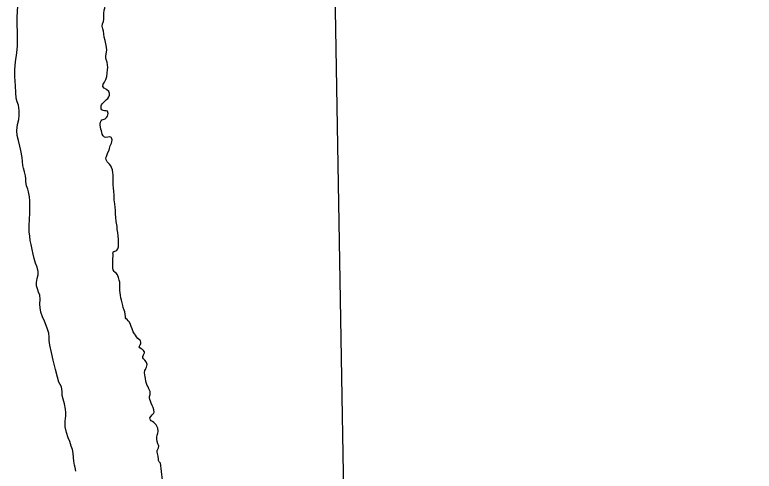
# Model space of a CAD drawing. Extents: x 3914892 to 3953151, y 242587 to 268572.
# Drawn here: x 3940254.4 to 3940546.7, y 246853.6 to 247034.1 of the extents above; entities that cross this region are included whole.
import ezdxf

# ---------------------------------------------------------------- set-up
doc = ezdxf.new("R2010")
doc.units = 0
doc.layers.add('V-ANNO-NPLT', color=7, linetype='Continuous')

msp = doc.modelspace()

# ---------------------------------------------------------------- linework, layer by layer
at = {"layer": 'V-ANNO-NPLT'}
for points in [[(3940393.31, 246333.41), (3940380.98, 247051.46), (3941642.39, 247073.64), (3941653.76, 246355.59)], [(3940290.1, 247023.98), (3940289.74, 247025.35), (3940289.66, 247026.62), (3940289.53, 247027.69), (3940289.26, 247028.62), (3940289.04, 247029.65), (3940289.13, 247030.56), (3940289.44, 247031.44), (3940289.64, 247032.42), (3940289.65, 247033.54), (3940289.6, 247034.62), (3940289.72, 247035.95), (3940289.99, 247036.81), (3940290.17, 247037.5), (3940290.3, 247038.42), (3940290.15, 247039.19), (3940289.9, 247039.79), (3940289.68, 247040.71), (3940289.7, 247041.73), (3940289.72, 247042.86), (3940289.31, 247045.04), (3940287.48, 247050.46)], [(3940278.59, 246853.59), (3940278.28, 246855.03), (3940278.05, 246856.04), (3940277.83, 246857.56), (3940277.65, 246859.07), (3940277.51, 246860.7), (3940277.22, 246862.24), (3940276.76, 246863.55), (3940276.22, 246865.3), (3940275.57, 246866.82), (3940274.83, 246868.96), (3940274.3, 246871.1), (3940274.3, 246873.35), (3940274.66, 246875.56), (3940274.65, 246876.82), (3940274.53, 246878.09), (3940274.13, 246880.2), (3940273.52, 246882.08), (3940273.15, 246883.48), (3940273.23, 246885.11), (3940272.87, 246886.97), (3940271.9, 246888.87), (3940271.33, 246890.77), (3940270.54, 246893.77), (3940269.61, 246897.58), (3940268.89, 246900.57), (3940268.25, 246903.41), (3940268.09, 246905.34), (3940268.04, 246906.57), (3940267.88, 246908.19), (3940267.41, 246909.82), (3940266.85, 246911.27), (3940266.15, 246912.9), (3940265.41, 246914.71), (3940264.78, 246916.51), (3940264.41, 246918.18), (3940264.4, 246919.66), (3940264.47, 246921.69), (3940264.29, 246923.24), (3940263.87, 246924.47), (3940263.37, 246925.73), (3940263.04, 246926.89), (3940262.97, 246928.26), (3940263.31, 246929.83), (3940263.7, 246931.24), (3940263.7, 246932.59), (3940263.23, 246934.28), (3940262.67, 246935.95), (3940262.16, 246937.69), (3940261.71, 246939.39), (3940261.33, 246941.34), (3940260.91, 246943.25), (3940260.56, 246944.87), (3940260.33, 246946.55), (3940260.13, 246948.34), (3940260.07, 246950.78), (3940260.25, 246953.14), (3940260.4, 246955.85), (3940260.35, 246960.51), (3940260.24, 246962.08), (3940259.88, 246964.09), (3940259.53, 246965.12), (3940259.09, 246966.53), (3940258.76, 246968.13), (3940258.76, 246969.19), (3940258.68, 246970.47), (3940258.33, 246972.08), (3940257.92, 246973.44), (3940257.68, 246974.54), (3940257.36, 246977.7), (3940256.86, 246980.5), (3940256.42, 246982.22), (3940255.87, 246984.35), (3940255.36, 246986.41), (3940255.24, 246988.4), (3940255.53, 246990.7), (3940255.99, 246992.75), (3940256.17, 246994.32), (3940256.22, 246996.34), (3940255.87, 246998.33), (3940255.41, 246999.7), (3940255.03, 247001.13), (3940254.87, 247003.35), (3940254.71, 247006.01), (3940254.43, 247009.67), (3940254.51, 247012.55), (3940254.77, 247015.53), (3940255.22, 247019.13), (3940255.46, 247021.81), (3940255.56, 247024.38), (3940255.52, 247027.23), (3940255.37, 247030.27), (3940255.41, 247033.25), (3940255.58, 247037.75)], [(3940291.04, 246995.98), (3940290.61, 246996.13), (3940289.94, 246996.21), (3940289.31, 246996.31), (3940288.88, 246996.58), (3940288.64, 246996.95), (3940288.54, 246997.43), (3940288.53, 246997.79), (3940288.57, 246998.13), (3940288.72, 246998.51), (3940289.06, 246999), (3940289.68, 246999.62), (3940290.15, 247000.08), (3940290.7, 247000.58), (3940291.19, 247001.09), (3940291.58, 247001.7), (3940291.85, 247002.36), (3940291.91, 247003.06), (3940291.58, 247003.77), (3940290.66, 247004.58), (3940289.74, 247005.15), (3940289.21, 247005.8), (3940289.35, 247006.65), (3940289.87, 247007.5), (3940290.44, 247008.56), (3940290.78, 247009.68), (3940291, 247011.05), (3940291.12, 247012.32), (3940291.17, 247013.24), (3940291, 247015.37), (3940290.57, 247016.44), (3940290.43, 247017.12), (3940290.48, 247017.9), (3940290.77, 247020.12), (3940290.71, 247021.39), (3940290.48, 247022.6), (3940290.1, 247023.98)], [(3940292.92, 246984.65), (3940292.85, 246985.08), (3940292.68, 246985.44), (3940292.41, 246985.67), (3940291.9, 246985.81), (3940291.21, 246985.75), (3940290.48, 246985.64), (3940289.86, 246985.76), (3940289.31, 246986.32), (3940289.04, 246986.97), (3940288.83, 246987.58), (3940288.66, 246988.2), (3940288.49, 246988.96), (3940288.32, 246989.83), (3940288.2, 246990.54), (3940288.17, 246991.07), (3940288.29, 246991.62), (3940288.52, 246992.14), (3940288.89, 246992.53), (3940289.35, 246992.69), (3940289.73, 246992.8), (3940290.19, 246993.03), (3940290.69, 246993.52), (3940291.03, 246994), (3940291.23, 246994.55), (3940291.33, 246995.12)], [(3940291.33, 246995.12), (3940291.04, 246995.98)], [(3940291.33, 246995.12), (3940291.04, 246995.98)], [(3940294.87, 246950.4), (3940294.56, 246952.39), (3940294.43, 246953.89), (3940294.29, 246955.45), (3940294.23, 246956.74), (3940294.07, 246958.09), (3940293.97, 246959.38), (3940293.76, 246960.99), (3940293.68, 246962.8), (3940293.57, 246964.32), (3940293.4, 246965.61), (3940293.32, 246966.9), (3940293.29, 246968.14), (3940293.29, 246968.8), (3940293.31, 246970.02), (3940293.3, 246970.81), (3940293.21, 246971.66), (3940293, 246972.78), (3940292.73, 246973.67), (3940292.41, 246974.45), (3940291.83, 246975.03), (3940291.42, 246975.42), (3940290.9, 246975.99), (3940290.52, 246976.81), (3940290.45, 246977.51), (3940290.64, 246978.15), (3940290.92, 246978.88), (3940291.27, 246979.7), (3940291.68, 246980.65), (3940291.94, 246981.3), (3940292.18, 246982.3), (3940292.41, 246982.84), (3940292.62, 246983.41), (3940292.78, 246983.88)], [(3940292.78, 246983.88), (3940292.92, 246984.65)], [(3940292.78, 246983.88), (3940292.92, 246984.65)], [(3940306.34, 246888.67), (3940306.21, 246889.29), (3940306.15, 246890.14), (3940305.96, 246890.99), (3940305.78, 246891.63), (3940305.7, 246892.64), (3940305.9, 246893.48), (3940306.06, 246893.8), (3940306.3, 246894.26), (3940306.51, 246894.78), (3940306.68, 246895.31), (3940306.75, 246895.84), (3940306.64, 246896.25), (3940306.31, 246896.83), (3940305.84, 246897.46), (3940305.27, 246898.01), (3940305.02, 246898.43), (3940304.99, 246898.91), (3940305.27, 246899.59), (3940305.49, 246899.95), (3940305.66, 246900.41), (3940305.72, 246900.8), (3940305.61, 246900.98), (3940305.31, 246901.39), (3940304.93, 246901.73), (3940304.33, 246902.04), (3940303.83, 246902.36), (3940303.55, 246902.73), (3940303.9, 246903.31), (3940304.04, 246903.52), (3940304.2, 246903.99), (3940304.29, 246904.41), (3940304.28, 246904.54), (3940304.12, 246905.24), (3940303.93, 246905.41), (3940303.09, 246906.14), (3940302.55, 246906.75), (3940302.12, 246907.35), (3940301.72, 246907.87), (3940301.29, 246908.75), (3940300.84, 246909.86), (3940300.49, 246910.79), (3940300.15, 246911.59), (3940299.73, 246912.55), (3940299.32, 246913.14), (3940298.87, 246913.54), (3940298.53, 246913.88), (3940298.26, 246914.28), (3940298.14, 246914.74), (3940298.12, 246915.76), (3940297.95, 246916.65), (3940297.69, 246917.29), (3940297.3, 246918.31), (3940297.09, 246919.14), (3940296.86, 246920.19), (3940296.63, 246921.3), (3940296.42, 246922.19), (3940296.22, 246923.26), (3940296.08, 246924.16), (3940296.02, 246925.1), (3940296, 246926.18), (3940296, 246927.39), (3940295.92, 246928.38), (3940295.76, 246929.14), (3940295.61, 246929.72), (3940295.42, 246930.24), (3940295.18, 246930.84), (3940294.98, 246931.33), (3940294.46, 246931.92), (3940293.97, 246932.34), (3940293.67, 246932.65), (3940293.39, 246933.2), (3940293.21, 246933.92), (3940293.14, 246934.97), (3940293.19, 246935.98), (3940293.22, 246937.05), (3940293.26, 246939.36), (3940293.25, 246939.96), (3940293.28, 246940.14), (3940293.41, 246940.34), (3940293.52, 246940.47), (3940293.69, 246940.55), (3940294.01, 246940.65), (3940294.35, 246940.78), (3940294.82, 246941.06), (3940295.15, 246941.51), (3940295.41, 246942.29), (3940295.47, 246942.91), (3940295.48, 246943.96), (3940295.37, 246945.3), (3940295.27, 246946.73), (3940295.15, 246947.98), (3940294.95, 246949.25), (3940294.87, 246950.4)], [(3940311.96, 246856.88), (3940311.75, 246857.01), (3940311.55, 246857.24), (3940311.41, 246857.5), (3940311.3, 246857.87), (3940311.24, 246858.35), (3940311.18, 246859.52), (3940311.03, 246860.04), (3940310.87, 246860.55), (3940310.72, 246861.11), (3940310.76, 246861.81), (3940311.01, 246862.34), (3940311.21, 246862.88), (3940311.33, 246863.48), (3940311.2, 246863.92), (3940311.01, 246864.42), (3940310.77, 246865.29), (3940310.55, 246866.25), (3940310.56, 246867.01), (3940310.76, 246867.81), (3940310.97, 246868.65), (3940311.05, 246869.46), (3940310.93, 246870.56), (3940310.31, 246871.91), (3940309.91, 246872.37), (3940309.39, 246872.83), (3940308.92, 246873.19), (3940308.4, 246873.58), (3940308.1, 246873.89), (3940307.92, 246874.19), (3940307.84, 246874.71), (3940308.16, 246875.29), (3940308.7, 246875.91), (3940309.25, 246876.36), (3940309.51, 246876.98), (3940309.45, 246877.89), (3940309.09, 246878.74), (3940308.72, 246879.56), (3940308.35, 246880.48), (3940308.05, 246881.27), (3940307.85, 246881.94), (3940307.73, 246882.56), (3940307.72, 246883.11), (3940307.89, 246883.87), (3940308, 246884.51), (3940307.94, 246885.09), (3940307.46, 246886.24), (3940307.11, 246887.01), (3940306.78, 246887.56), (3940306.45, 246888.24), (3940306.34, 246888.67)], [(3940311.96, 246856.88), (3940313.05, 246846.62), (3940312.83, 246846.38), (3940312.73, 246846.06), (3940312.81, 246845.51), (3940313.04, 246845.06), (3940313.45, 246844.58), (3940313.78, 246844.16)]]:
    msp.add_lwpolyline(points, dxfattribs=at)

doc.saveas('drawing.dxf')
